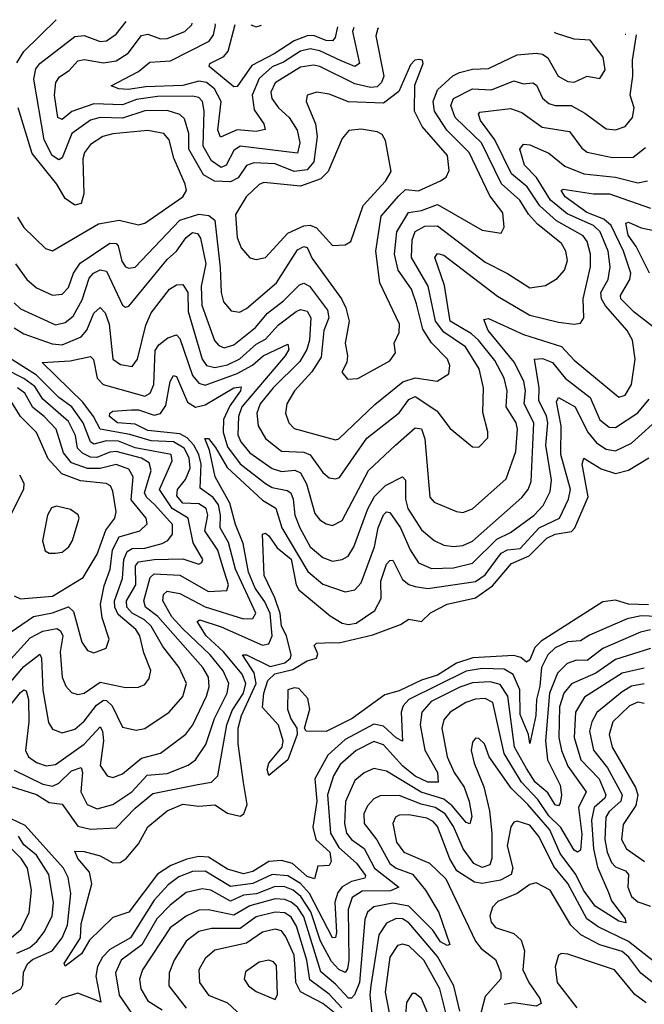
# Model space of a CAD drawing. Extents: x 1552033 to 1694788, y 811965 to 917215.
# Tile 381 of 632: x 1624312 to 1626275, y 912846 to 915942. Entities that reach past the tile are written whole.
import ezdxf

# ---------------------------------------------------------------- set-up
doc = ezdxf.new("R2010")
doc.units = 0

msp = doc.modelspace()

# ---------------------------------------------------------------- linework, layer by layer
at = {"layer": '0CON20XD'}
for points in [[(1624299, 915175), (1624334, 915125), (1624365, 915099.8), (1624415, 915075.9), (1624445, 915079.1), (1624465, 915100), (1624481, 915145), (1624502.6, 915177.4), (1624595, 915239.6), (1624615, 915238.4), (1624621.7, 915231.7), (1624633.2, 915183.2), (1624645, 915165.4), (1624655, 915161.1), (1624675, 915164.7), (1624815, 915312.3), (1624875, 915330.5), (1624906.5, 915326.5), (1624925, 915311.8), (1624941.8, 915161.8), (1624944.8, 915084.8), (1624952.6, 915055), (1624976.5, 915026.5), (1625002.9, 915022.9), (1625025, 915034.2), (1625119, 915115), (1625185, 915218.9), (1625205, 915229.8), (1625215, 915226.5), (1625231.3, 915191.3), (1625322.9, 915065), (1625336.9, 915036.9), (1625347.4, 914995), (1625334.7, 914925), (1625342.5, 914885), (1625340, 914865), (1625324.1, 914834.1), (1625342.3, 914812.3), (1625375, 914814.4), (1625475, 914870), (1625493.1, 914895), (1625489.1, 914925), (1625505, 914958.8), (1625505.7, 914985), (1625443.9, 915115), (1625431.6, 915215), (1625447.9, 915325), (1625502.5, 915387.5), (1625525, 915408.3), (1625565, 915404.4), (1625634.4, 915435.6), (1625652.3, 915447.7), (1625661.5, 915468.5), (1625656.8, 915515), (1625576.9, 915606.9), (1625552.7, 915655), (1625553.8, 915736.2), (1625580, 915805), (1625577.5, 915815), (1625567, 915817), (1625553.8, 915815), (1625539.8, 915800.2), (1625503.1, 915716.9), (1625455, 915680.1), (1625345, 915684.5), (1625285, 915707.8), (1625245.4, 915714.6), (1625215.6, 915705), (1625212.7, 915685), (1625241.7, 915615), (1625247, 915575), (1625236.8, 915495), (1625215, 915470.8), (1625175, 915465.1), (1625115, 915489.6), (1625048, 915492), (1625025, 915484.4), (1624998.3, 915445), (1624975, 915432.7), (1624924.2, 915434.2), (1624889.5, 915455), (1624843.3, 915535), (1624843.2, 915585), (1624830.5, 915630.5), (1624814.8, 915644.8), (1624775, 915656.8), (1624705, 915655.4), (1624635, 915632.6), (1624565, 915635.4), (1624535, 915626.2), (1624475.5, 915584.5), (1624445, 915507.9), (1624435, 915502.1), (1624414.5, 915515), (1624388.6, 915565), (1624356.7, 915755), (1624362.4, 915787.6), (1624375.5, 915804.5), (1624485, 915889.6), (1624515, 915893), (1624565, 915874.1), (1624585, 915876), (1624615, 915897.4), (1624647, 915936.7)], [(1624302.8, 915807.2), (1624325, 915842.4), (1624427.1, 915942.5)], [(1625439.4, 915916.1), (1625438, 915915), (1625431.4, 915891.4), (1625456.5, 915765), (1625449.5, 915745), (1625435, 915731.3), (1625415, 915729.5), (1625365, 915740.9), (1625255, 915795.1), (1625235, 915799.1), (1625195, 915793.4), (1625115, 915744.2), (1625100.9, 915715), (1625104, 915695), (1625125.1, 915665.1), (1625159.1, 915635), (1625183.8, 915595), (1625192.5, 915555), (1625185, 915523.2), (1625005, 915544.8), (1624985, 915531.4), (1624961.1, 915485), (1624945, 915477.3), (1624915, 915498.9), (1624889, 915545), (1624892.2, 915655), (1624886.2, 915685), (1624875, 915697.3), (1624855, 915702.1), (1624745, 915701.3), (1624678.9, 915691.1), (1624634.9, 915674.9), (1624545, 915677.9), (1624476.3, 915653.7), (1624445, 915628.1), (1624431.7, 915635), (1624421.1, 915705), (1624425.2, 915744.8), (1624436.9, 915763.1), (1624467.6, 915782.4), (1624495, 915813.4), (1624515, 915817.7), (1624575, 915807), (1624615, 915812.9), (1624652.6, 915837.4), (1624695, 915893.1), (1624715, 915896.7), (1624755, 915882.2), (1624775, 915883), (1624831.2, 915905), (1624853.2, 915926.8), (1624854.5, 915931.3)], [(1625362.5, 915918.1), (1625357.9, 915905), (1625380.3, 915805), (1625365, 915794.8), (1625322.7, 915812.7), (1625255.8, 915845), (1625225, 915851), (1625195, 915843.5), (1625141, 915809), (1625105, 915794.2), (1625065, 915758), (1625042.7, 915705), (1625048.8, 915658.8), (1625079.8, 915615), (1625083, 915597), (1625055, 915591), (1624995, 915595.7), (1624943.2, 915573.2), (1624934.6, 915595), (1624944.9, 915685), (1624924, 915725), (1624899.2, 915745), (1624875, 915749.2), (1624825, 915735.9), (1624708.6, 915731.4), (1624652.9, 915722.9), (1624624, 915725), (1624600, 915735), (1624685, 915779.6), (1624721, 915809), (1624786.5, 915813.5), (1624907.1, 915875), (1624921.6, 915895), (1624927.6, 915925), (1624926.1, 915929.5)], [(1625310.9, 915919.5), (1625303.8, 915886.2), (1625295, 915876.2), (1625275, 915876.9), (1625235, 915892.9), (1625215, 915891.6), (1625175, 915875.6), (1625111.5, 915835), (1625041.4, 915798.6), (1624995, 915732.5), (1624985, 915731.8), (1624907.3, 915795), (1624909.2, 915805), (1624953.2, 915826.8), (1624967, 915843), (1624989, 915927.8)], [(1625038.5, 915926.5), (1625055, 915919.8), (1625072, 915925.7)], [(1624295, 915052.6), (1624315, 915032.8), (1624425, 914983), (1624455, 914990.6), (1624479.7, 915010.3), (1624508, 915062), (1624530.3, 915129.7), (1624543.9, 915145), (1624565, 915155.5), (1624585, 915151.2), (1624635, 915044.6), (1624645, 915038.2), (1624655, 915041.5), (1624775, 915187.9), (1624805.1, 915214.9), (1624835, 915258.1), (1624855, 915272.8), (1624870.4, 915270.4), (1624880, 915255), (1624897.1, 915175), (1624882.6, 915105), (1624884.9, 915044.9), (1624924, 914934), (1624937.8, 914917.8), (1624955, 914910.8), (1624985, 914919.8), (1625053, 914975), (1625090.6, 915019.4), (1625141.1, 915058.9), (1625190.9, 915109.1), (1625205, 915113.8), (1625222.9, 915105), (1625279.3, 915029.3), (1625283.5, 915005), (1625267.6, 914965), (1625259, 914881), (1625230.5, 914835), (1625175.6, 914775), (1625151.4, 914735), (1625147.5, 914705), (1625157.8, 914675), (1625175, 914657.5), (1625305, 914621.3), (1625315.5, 914625), (1625428, 914732), (1625516, 914804), (1625555, 914815.8), (1625624.1, 914805.9), (1625660.9, 914829.1), (1625664.1, 914855), (1625656.4, 914875), (1625606.6, 914926.6), (1625579.3, 914969.3), (1625559.5, 915049.5), (1625543.2, 915095), (1625501.5, 915155), (1625489.9, 915205), (1625496.8, 915275), (1625534.3, 915335.7), (1625575, 915342.2), (1625625, 915361.4), (1625765, 915280.8), (1625825, 915271.4), (1625835, 915290), (1625830, 915335), (1625789.1, 915389.1), (1625724.5, 915525), (1625654.9, 915594.9), (1625615.4, 915655), (1625611.6, 915685), (1625625, 915722), (1625673.7, 915766.3), (1625693.8, 915776.2), (1625735, 915787.3), (1625785, 915788.9), (1625875, 915831.9), (1625935, 915836.8), (1625955, 915833.7), (1625972, 915822), (1626004.4, 915764.4), (1626035, 915748.1), (1626055, 915746.3), (1626095, 915764.7), (1626135, 915757.3), (1626152.5, 915785), (1626146.2, 915825), (1626105, 915878.1), (1626055, 915881.7), (1625998.8, 915898.8), (1625993.2, 915901.7)], [(1625362.6, 914567.4), (1625403.1, 914626.9), (1625505, 914706.5), (1625535, 914748.4), (1625555, 914757.4), (1625622.6, 914712.6), (1625665, 914657.3), (1625735, 914599.2), (1625755, 914598), (1625782.8, 914627.2), (1625783.3, 914646.7), (1625767.5, 914707.5), (1625769.8, 914785), (1625755.8, 914845), (1625713.4, 914913.4), (1625645, 914959.9), (1625618.6, 914995), (1625596.2, 915105), (1625543.5, 915195), (1625545, 915250), (1625555, 915276), (1625585, 915293.6), (1625625, 915294.2), (1625775, 915180.2), (1625845, 915144.2), (1625915, 915099.7), (1625965, 915106.5), (1626001.6, 915128.4), (1626024.2, 915155), (1626033.3, 915185), (1626028.7, 915215), (1626015, 915239.2), (1625939.2, 915299.2), (1625910.6, 915330.6), (1625883.4, 915375), (1625826.5, 915426.5), (1625762.9, 915555), (1625681.1, 915635), (1625667.4, 915672.6), (1625675, 915694.7), (1625735, 915725.2), (1625795, 915721.6), (1625865, 915750.2), (1625895, 915741), (1625925, 915744.3), (1625936.5, 915736.5), (1625955.4, 915695.4), (1625975, 915678.6), (1625995, 915672.8), (1626045, 915672.5), (1626088.6, 915648.6), (1626155, 915598.9), (1626185, 915596), (1626215, 915606.8), (1626238.1, 915635), (1626243.4, 915665), (1626230.5, 915705), (1626238.5, 915765), (1626237.9, 915815), (1626250.8, 915895)], [(1626217, 915895.9), (1626215, 915895.9)], [(1624255, 913752.8), (1624315, 913827.3), (1624325, 913835.2), (1624332.3, 913832.3), (1624339.6, 913805), (1624340.5, 913735), (1624330, 913645), (1624339.7, 913625), (1624365, 913606.5), (1624395, 913596), (1624425, 913601), (1624515, 913664.3), (1624565, 913718.9), (1624572.3, 913705), (1624574.9, 913674.9), (1624565, 913597.5), (1624587.1, 913565), (1624605, 913559.2), (1624635, 913571.1), (1624695, 913620.9), (1624755, 913636.5), (1624834.3, 913695.7), (1624856, 913725), (1624899.2, 913815), (1624907.7, 913845), (1624905.1, 913875), (1624888, 913905), (1624746.3, 914066.3), (1624707.9, 914095), (1624702.6, 914115), (1624721.6, 914188.4), (1624735, 914199.5), (1624815, 914196), (1624905, 914144.3), (1624962.5, 914147.5), (1624968.5, 914165), (1624949.2, 914225), (1624935, 914274.8), (1624893.9, 914335), (1624902.8, 914385), (1624898.2, 914405), (1624875, 914420.4), (1624825, 914422.4), (1624806.4, 914445), (1624808.5, 914465), (1624833.6, 914496.4), (1624847.7, 914532.4), (1624844.7, 914565), (1624829.4, 914595), (1624795, 914615.1), (1624725, 914617.8), (1624657.8, 914637.8), (1624564.9, 914654.9), (1624544.2, 914695), (1624510.3, 914740.3), (1624382.5, 914865), (1624470.6, 914869.4), (1624535, 914883.8), (1624544.2, 914874.2), (1624555.6, 914815.6), (1624574.7, 914795), (1624705, 914758.3), (1624722.2, 914767.8), (1624733.1, 914795), (1624737.9, 914902.1), (1624749.7, 914920.3), (1624777.7, 914942.3), (1624805, 914951.2), (1624815, 914940.4), (1624855, 914823.2), (1624875, 914799.6), (1624895, 914793.3), (1624995, 914829.9), (1625043.6, 914856.4), (1625077, 914885), (1625155, 914922.2), (1625157.8, 914905), (1625146.7, 914885), (1625010, 914725), (1625000.2, 914695), (1624997.4, 914637.4), (1625007, 914615), (1625035, 914580), (1625105, 914530.8), (1625135, 914521.6), (1625176.5, 914526.5), (1625195, 914517.7), (1625212.9, 914482.9), (1625239.3, 914389.3), (1625255, 914369.4), (1625275, 914357.6), (1625295, 914352.1), (1625325, 914367.6), (1625408.1, 914525), (1625492.7, 914605), (1625555, 914658.7), (1625575, 914656.4), (1625584.8, 914625), (1625601.5, 914441.5), (1625615, 914425.3), (1625685, 914395.9), (1625705, 914392.9), (1625735, 914404.7), (1625841.3, 914498.7), (1625871.5, 914585), (1625876.7, 914655), (1625872.6, 914675), (1625841.4, 914725), (1625844.2, 914775), (1625834.9, 914814.9), (1625805, 914871), (1625754.3, 914935), (1625732.1, 914955), (1625664.6, 914995), (1625647, 915107), (1625616.9, 915195), (1625625, 915206.9), (1625645, 915202.3), (1625813.3, 915073.3), (1625915, 915013.7), (1626005, 914991.3), (1626055, 914984.7), (1626075, 914988.1), (1626084.6, 915005.4), (1626082.7, 915065), (1626105.5, 915165), (1626106.1, 915205), (1626095.8, 915245), (1626083.3, 915263.3), (1625999.5, 915309.5), (1625947.2, 915357.2), (1625906.6, 915416.6), (1625857.5, 915457.5), (1625804.9, 915565), (1625760.7, 915625), (1625754.3, 915645), (1625758.3, 915651.7), (1625855, 915663.6), (1625890.3, 915650.3), (1625954.5, 915605), (1626040.4, 915590.4), (1626078.2, 915538.2), (1626095.5, 915525.5), (1626175, 915508.8), (1626240.3, 915509.7), (1626279, 915541)], [(1624305, 915321.5), (1624325, 915288.9), (1624392.9, 915222.9), (1624415, 915215.5), (1624559.2, 915300.8), (1624625, 915312.2), (1624685, 915297.3), (1624705, 915302.5), (1624824.5, 915385), (1624836.5, 915405), (1624831.7, 915425), (1624796.8, 915506.8), (1624782, 915565), (1624764.8, 915584.8), (1624715, 915594.4), (1624605, 915583.5), (1624573.6, 915575), (1624535, 915550.5), (1624516.1, 915525), (1624510.2, 915505), (1624513.4, 915395), (1624505, 915364.3), (1624485, 915359.5), (1624455, 915380.5), (1624428.9, 915425), (1624351.5, 915521.5), (1624306.8, 915665)], [(1625055, 915187.9), (1625085, 915194.7), (1625155, 915271.1), (1625205.4, 915294.6), (1625225, 915296.3), (1625245, 915288.4), (1625295, 915232.9), (1625335, 915234.5), (1625352.5, 915245), (1625392, 915358), (1625461.3, 915435), (1625479.6, 915465), (1625462.1, 915562.1), (1625451.2, 915581.2), (1625435, 915589.7), (1625385, 915598.2), (1625346.2, 915593.8), (1625325, 915568.6), (1625281.1, 915465), (1625258.4, 915441.6), (1625195, 915418.8), (1625079, 915431), (1625065, 915424.7), (1625023.5, 915385), (1624990, 915330), (1624995, 915257.5), (1625008.5, 915225), (1625035, 915193.6), (1625055, 915187.9)], [(1624295, 913583.2), (1624385, 913539.1), (1624415, 913532.2), (1624435, 913542), (1624475, 913580.7), (1624505, 913590.9), (1624509, 913575), (1624504.6, 913515), (1624524.2, 913474.2), (1624555, 913461.6), (1624605, 913474.2), (1624664.8, 913515), (1624712.7, 913567.3), (1624775, 913572.6), (1624841.2, 913598.8), (1624864.7, 913615), (1624897, 913663), (1624924.7, 913745.3), (1624964.5, 913825), (1624969.5, 913855), (1624951.7, 913895), (1624910.7, 913945), (1624825, 914027.6), (1624789.7, 914065), (1624762.4, 914115), (1624764.1, 914135), (1624775, 914145.5), (1624815, 914138), (1624895, 914095.8), (1625015, 914058.2), (1625045, 914060), (1625054, 914076), (1624990, 914215), (1624968.5, 914298.5), (1624941.6, 914345), (1624943.5, 914385), (1624936.7, 914416.7), (1624920.4, 914440.4), (1624879.7, 914469.7), (1624882.2, 914545), (1624875.1, 914575.1), (1624859.4, 914605), (1624838.1, 914628.1), (1624815, 914640.2), (1624715, 914650.7), (1624675, 914670.9), (1624618.9, 914675), (1624594.4, 914695), (1624594.8, 914705.2), (1624605, 914711.6), (1624663.8, 914716.2), (1624685, 914715.3), (1624735, 914698.9), (1624755, 914704.2), (1624771, 914729), (1624784.9, 914805.1), (1624795, 914823.5), (1624805, 914820.4), (1624839.4, 914739.4), (1624865, 914723.9), (1624895, 914731), (1624985, 914784.8), (1625008.3, 914788.3), (1625005.8, 914775), (1624972, 914728), (1624952.9, 914685), (1624951, 914645), (1624965, 914599.6), (1625005, 914545.7), (1625085, 914483.9), (1625105, 914471.5), (1625152.5, 914462.5), (1625164.2, 914454.2), (1625171.9, 914435), (1625177.2, 914385), (1625192.6, 914345), (1625225.3, 914285.3), (1625265, 914250.9), (1625295, 914239.8), (1625325.2, 914244.8), (1625344.1, 914255.9), (1625361.9, 914285), (1625405.7, 914404.3), (1625426.7, 914443.3), (1625461.9, 914478.1), (1625515, 914505.3), (1625524.8, 914494.8), (1625524.3, 914435), (1625532.2, 914405), (1625575, 914338.2), (1625614.5, 914305), (1625645, 914289.8), (1625675, 914285.6), (1625705, 914289.2), (1625735, 914303.2), (1625890.2, 914439.8), (1625910.2, 914465), (1625919.9, 914490.1), (1625927.7, 914675), (1625897.4, 914735), (1625901.4, 914775), (1625896.4, 914805), (1625866.6, 914865), (1625784, 914965), (1625770.3, 914999.7), (1625785, 915003.3), (1625895, 914952.7), (1626015.1, 914915.1), (1626055, 914871.9), (1626195, 914755.4), (1626215, 914761.6), (1626234.7, 914795), (1626246.2, 914875), (1626238.3, 914935), (1626221.1, 914965), (1626152.9, 915042.9), (1626140.9, 915065), (1626138.8, 915085), (1626161.7, 915125), (1626167.5, 915165), (1626161, 915215), (1626136.8, 915275), (1626115.4, 915295.4), (1626032.5, 915332.5), (1625979.9, 915375), (1625936.2, 915446.2), (1625898.4, 915485), (1625884.2, 915535.8), (1625895, 915551.5), (1625915, 915548.9), (1625975, 915523.2), (1626025, 915482), (1626085, 915457.7), (1626185, 915447.5), (1626255, 915429.6), (1626285, 915435.8)], [(1626317.4, 914965), (1626243, 915023), (1626201.3, 915065), (1626199.8, 915075), (1626229.8, 915125), (1626233.1, 915145), (1626210.1, 915215), (1626170.6, 915295), (1626148, 915315), (1626094, 915336), (1626026, 915385), (1626013.5, 915405), (1626020.1, 915409.9), (1626115, 915395.1), (1626165.3, 915395.3), (1626295, 915349.3)], [(1626291.6, 915145), (1626249.2, 915229.2), (1626224.5, 915265), (1626217.1, 915302.9), (1626225, 915305.7), (1626265, 915288.3), (1626315, 915277.5)], [(1624295, 914973.6), (1624324.6, 914955), (1624413.6, 914923.6), (1624445, 914919.6), (1624505, 914944.8), (1624523.3, 914966.7), (1624545, 915019.3), (1624565, 915037.7), (1624580.6, 915020.6), (1624593.3, 914985), (1624605.2, 914875.2), (1624628.6, 914858.6), (1624665, 914851.8), (1624682.2, 914875), (1624708.5, 914981.5), (1624725, 915020.3), (1624782.9, 915095), (1624805, 915108.9), (1624825, 915109.3), (1624840.4, 915085), (1624841, 915025), (1624885.1, 914875.1), (1624898.8, 914855), (1624925, 914848.7), (1624965, 914857.4), (1625003.8, 914876.2), (1625055, 914922), (1625085, 914937.6), (1625125, 914983), (1625181.2, 915025), (1625195, 915030.8), (1625215, 915025.9), (1625227.1, 915005), (1625223, 914935), (1625214.9, 914905), (1625192.8, 914867.2), (1625108.7, 914785), (1625067.7, 914735), (1625057, 914705), (1625061.1, 914665), (1625085, 914625.3), (1625135, 914586), (1625205, 914582.4), (1625224.4, 914574.4), (1625265, 914518.4), (1625285, 914502), (1625305, 914498.7), (1625316.8, 914503.2), (1625362.6, 914567.4)], [(1624265, 913838.5), (1624325, 913908.3), (1624375, 913947.7), (1624380.7, 913935), (1624384.4, 913834.4), (1624402.6, 913732.6), (1624415, 913711.3), (1624445, 913700.3), (1624485, 913711.5), (1624515, 913736.5), (1624553, 913787), (1624575, 913802.3), (1624585, 913801.5), (1624603, 913785), (1624635, 913718.2), (1624678.1, 913708.1), (1624705, 913714), (1624781.8, 913765), (1624825, 913814.5), (1624836.2, 913855), (1624813, 913905), (1624761.7, 913971.7), (1624725.6, 914035), (1624704.5, 914055), (1624665, 914076), (1624648.3, 914095), (1624647.2, 914115), (1624676.6, 914165), (1624676.3, 914225), (1624685, 914237.7), (1624735, 914245.3), (1624825, 914247.6), (1624875, 914230.9), (1624884.5, 914235.5), (1624887.3, 914245), (1624857.4, 914297.4), (1624841.7, 914375), (1624790.8, 914405), (1624751.4, 914465), (1624791.7, 914555), (1624787.6, 914575), (1624675, 914596.7), (1624623, 914617), (1624585, 914617.9), (1624545, 914607.9), (1624534.4, 914615), (1624511.5, 914675), (1624475.7, 914725), (1624435.4, 914755), (1624365, 914824.7), (1624279.1, 914879.1)], [(1624281.9, 913531.9), (1624365, 913506.6), (1624405, 913481.2), (1624445, 913475.3), (1624495, 913407.1), (1624535, 913396.7), (1624615, 913401.7), (1624675, 913463.5), (1624730.3, 913509.7), (1624872.2, 913537.8), (1624914.8, 913545.2), (1624935, 913564.4), (1624963.3, 913725), (1624979.6, 913770.4), (1625015.4, 913825), (1625023.2, 913855), (1625010.9, 913885), (1624952.6, 913955), (1624898.3, 914005), (1624869.7, 914050.3), (1624878, 914055), (1624945, 914033.6), (1625075, 913976.1), (1625095, 913980), (1625105.1, 914004.9), (1625099.2, 914075), (1625082.2, 914112.2), (1625052.3, 914155), (1625031.2, 914205), (1625014.2, 914295), (1624990, 914355), (1624972, 914422), (1624926.5, 914505), (1624908.9, 914588.9), (1624894.2, 914625.8), (1624905, 914625.4), (1624927.3, 914597.3), (1624964.2, 914534.2), (1625075, 914431.4), (1625117, 914407), (1625136.2, 914345), (1625217.3, 914207.3), (1625265, 914167.6), (1625335, 914143.6), (1625365, 914149.2), (1625385, 914171.5), (1625427.6, 914285), (1625438.7, 914345), (1625455, 914386), (1625465, 914394.7), (1625475, 914392.9), (1625508.4, 914345), (1625539.4, 914275), (1625565, 914234.2), (1625606.3, 914216.3), (1625675, 914219.4), (1625735, 914233.2), (1625811.2, 914308.8), (1625855, 914330), (1625928.8, 914385), (1625957.6, 914415), (1625978.7, 914458.7), (1625983.4, 914495), (1625965.3, 914605), (1625972, 914675), (1625967.3, 914697.3), (1625943.8, 914743.8), (1625944.9, 914785), (1625930.4, 914875), (1625955, 914877.5), (1625986.6, 914865), (1626026.8, 914815), (1626104.7, 914754.7), (1626135, 914684.2), (1626165, 914661.5), (1626185, 914660.2), (1626255, 914706.4), (1626290.5, 914749.5)], [(1624275, 913921), (1624345, 913998.4), (1624385, 914020), (1624428.6, 914028.6), (1624440.8, 914020.8), (1624447.4, 914005), (1624439.1, 913955), (1624445.5, 913875.5), (1624456.6, 913846.6), (1624475, 913827.3), (1624495, 913820.8), (1624515, 913825.2), (1624565, 913859), (1624645, 913842.9), (1624685, 913843.5), (1624705, 913852.3), (1624718.8, 913871.2), (1624724.1, 913895.9), (1624701.9, 913951.9), (1624689.6, 914005), (1624677.2, 914025), (1624621.8, 914071.8), (1624611.1, 914095), (1624609.9, 914115), (1624635.6, 914185), (1624639.3, 914245), (1624649.6, 914270.4), (1624665, 914280), (1624705, 914280.6), (1624759.6, 914295), (1624777.5, 914305), (1624792.3, 914325), (1624792.6, 914355), (1624737, 914417), (1624710.9, 914440.9), (1624704.7, 914455), (1624725.7, 914525), (1624719.1, 914549.1), (1624695, 914564.2), (1624615, 914584.4), (1624595, 914583), (1624554.7, 914565.3), (1624535, 914567), (1624509.2, 914579.2), (1624494.1, 914595), (1624487.6, 914635), (1624465, 914679), (1624385, 914749.1), (1624359.1, 914789.1), (1624325, 914814.7), (1624265, 914844.9)], [(1624265, 914004.2), (1624355, 914065.9), (1624415, 914077.2), (1624465, 914096), (1624481.2, 914081.2), (1624507.3, 913985), (1624525, 913958.9), (1624545, 913951.5), (1624583.3, 913966.7), (1624593.1, 913995), (1624571.5, 914061.5), (1624566.3, 914105), (1624577.6, 914162.4), (1624596.3, 914215), (1624603.8, 914275), (1624625, 914316.2), (1624690, 914335), (1624712.7, 914357.3), (1624709.8, 914375), (1624662.3, 914432.3), (1624668.4, 914505), (1624655, 914529.2), (1624615, 914544.3), (1624565, 914530.9), (1624525, 914531.4), (1624475, 914549.3), (1624450.1, 914580.1), (1624426.9, 914655), (1624389.4, 914695), (1624353, 914723), (1624327.9, 914767.9), (1624304.8, 914785)], [(1624295, 914131.1), (1624315, 914121.2), (1624415, 914130), (1624511.2, 914188.8), (1624555, 914262.1), (1624582.5, 914337.5), (1624610.8, 914375), (1624615.2, 914395), (1624605, 914460), (1624596.9, 914476.9), (1624583.6, 914483.6), (1624502.9, 914492.9), (1624444.3, 914514.3), (1624401.4, 914561.4), (1624365, 914644.7), (1624314.9, 914694.9), (1624284.5, 914744.5)], [(1626315, 914065.4), (1626265, 914067.8), (1626221.1, 914058.9), (1626102.6, 914007.4), (1626075, 913989.8), (1626035, 913986.2), (1625995, 913967.1), (1625971.4, 913945), (1625952.3, 913905), (1625947.1, 913847.1), (1625935.9, 913805), (1625934, 913755), (1625915, 913666.7), (1625911.5, 913695), (1625885, 913757.8), (1625884, 913835), (1625863.4, 913883.4), (1625835, 913900.7), (1625765, 913901.9), (1625715, 913893.6), (1625535.2, 913805), (1625517.7, 913785), (1625510.6, 913765), (1625515, 913673.5), (1625495, 913684), (1625455, 913721), (1625425, 913727.7), (1625335, 913678.7), (1625280.3, 913629.7), (1625239.5, 913555), (1625245.6, 913485), (1625233.7, 913403.7), (1625243, 913365), (1625286.8, 913325), (1625290.8, 913295), (1625285, 913283.1), (1625249.1, 913280.9), (1625238.7, 913241.3), (1625215, 913248.8), (1625169.4, 913289.4), (1625135, 913298.6), (1625095, 913295.5), (1625045, 913264.3), (1625015, 913256.3), (1624965, 913271.6), (1624905, 913308.7), (1624875, 913311.5), (1624836.8, 913303.2), (1624786.8, 913283.2), (1624745, 913255.9), (1624655, 913136.2), (1624605, 913119.5), (1624531.5, 913048.5), (1624506.2, 913005), (1624455, 912966.7), (1624452.2, 912975), (1624503, 913055), (1624505, 913100), (1624539.2, 913225), (1624531.9, 913261.9), (1624494.7, 913305), (1624485, 913327.5), (1624515, 913326.8), (1624565, 913312.9), (1624605, 913291.6), (1624627.8, 913292.2), (1624646.9, 913305), (1624685, 913350.6), (1624715, 913404.4), (1624775.5, 913455), (1624825, 913475.9), (1624875, 913469.8), (1624925, 913473.6), (1624965, 913447.6), (1625005, 913437.7), (1625016.8, 913445), (1625026.7, 913475), (1625015, 913544), (1624998.6, 913665), (1624998.8, 913715), (1625009.2, 913755), (1625055.5, 913855.5), (1625048.5, 913888.5), (1625011.8, 913945), (1625025, 913945.1), (1625099.1, 913909.1), (1625145, 913920.1), (1625163.1, 913935), (1625165.5, 913945), (1625150.9, 914005), (1625135.3, 914035.3), (1625130.6, 914075), (1625114.3, 914124.3), (1625080, 914195), (1625075.6, 914324.4), (1625085, 914327.5), (1625095, 914319.3), (1625121.5, 914281.5), (1625165, 914245.8), (1625181.3, 914165), (1625189.4, 914149.4), (1625287.5, 914067.5), (1625325, 914044.8), (1625345, 914040.8), (1625369.6, 914045), (1625428.6, 914085), (1625447.6, 914122.4), (1625447, 914177), (1625465, 914230.4), (1625475, 914242.3), (1625485, 914242.9), (1625515, 914182.4), (1625535, 914166.5), (1625555, 914160.4), (1625595, 914154), (1625745, 914176.2), (1625775, 914197), (1625825, 914265.1), (1625845, 914275.1), (1625885, 914279.5), (1625945, 914344.7), (1626008.3, 914375), (1626036.8, 914435), (1626042.8, 914465), (1626012.7, 914575), (1626013.4, 914665), (1625998.7, 914741.3), (1626005, 914754.6), (1626057.4, 914725), (1626096.3, 914646.3), (1626125, 914611.5), (1626155, 914592.3), (1626185, 914587.3), (1626235, 914611), (1626300.2, 914669.8)], [(1626287.8, 914102.2), (1626225, 914105.1), (1626185, 914117), (1626145, 914111.6), (1625951.2, 913988.8), (1625931.2, 913968.8), (1625915, 913929.1), (1625905, 913921.8), (1625887, 913937), (1625865, 913942.8), (1625736.2, 913936.2), (1625685, 913919.5), (1625625, 913881.7), (1625574.7, 913865.3), (1625505, 913831.7), (1625460, 913820), (1625356.4, 913745), (1625275, 913704.5), (1625212.5, 913705), (1625206.7, 913715), (1625223.8, 913775), (1625217.7, 913807.7), (1625189.5, 913839.5), (1625175, 913842), (1625155, 913835.6), (1625153.4, 913775), (1625164, 913744), (1625183.1, 913715), (1625184.4, 913695), (1625155.2, 913614.8), (1625095, 913566), (1625090, 913585), (1625094.7, 913605), (1625137.3, 913655), (1625140, 913675), (1625125, 913724.2), (1625075, 913780), (1625079.8, 913825), (1625092.3, 913865), (1625114.2, 913885.8), (1625170.4, 913899.6), (1625215, 913926.7), (1625245.1, 913934.9), (1625248.8, 913948.8), (1625237.1, 913975), (1625245, 913982.3), (1625295, 913983.7), (1625315, 913983.4), (1625422, 914008), (1625509, 914041), (1625535, 914057.3), (1625575, 914050.5), (1625602.6, 914077.4), (1625655, 914104.7), (1625745, 914124.8), (1625798.2, 914161.8), (1625857.3, 914232.7), (1625913.3, 914256.7), (1625968.2, 914311.8), (1625995, 914324.7), (1626046.7, 914333.3), (1626056.9, 914345), (1626098.1, 914441.9), (1626079.5, 914545), (1626085, 914563.3), (1626139.9, 914529.9), (1626185, 914515.5), (1626225, 914526.2), (1626288.9, 914565)], [(1624311.8, 914511.8), (1624324.8, 914485), (1624324.4, 914465), (1624283.1, 914385)], [(1624425, 914264.5), (1624445, 914268.5), (1624466.2, 914285), (1624478.4, 914305), (1624499.1, 914375), (1624495.4, 914385.4), (1624471.9, 914401.9), (1624427.3, 914412.7), (1624412.5, 914407.5), (1624399.2, 914385), (1624383.7, 914303.7), (1624392, 914272), (1624404.5, 914264.5), (1624425, 914264.5)], [(1626295, 914024), (1626263, 914017), (1626144.7, 913965.3), (1626095, 913927.7), (1626061.9, 913928.1), (1626032.2, 913917.8), (1626002.6, 913887.4), (1625976.9, 913825), (1625964.1, 913675), (1625970.6, 913615), (1626010.7, 913535), (1626015.2, 913505), (1626010.6, 913479.4), (1626005, 913470.9), (1625995, 913473.7), (1625971.6, 913511.6), (1625932.4, 913545), (1625905, 913588.1), (1625867.3, 913655), (1625846.4, 913815), (1625822, 913852), (1625790.9, 913860.9), (1625735, 913857), (1625695, 913843.5), (1625605, 913798.2), (1625576.3, 913765), (1625570.6, 913725), (1625585.8, 913645.8), (1625624.8, 913575), (1625627.7, 913545), (1625595, 913544.5), (1625555, 913563.4), (1625516.4, 913595), (1625455, 913662.2), (1625425, 913672.5), (1625369.3, 913645), (1625319.6, 913600.4), (1625297.8, 913565), (1625279.5, 913505), (1625289.2, 913385), (1625315, 913339.1), (1625370.1, 913290.1), (1625398.6, 913251.4), (1625396.9, 913243.1), (1625355, 913232.5), (1625325, 913216), (1625312, 913198), (1625302.7, 913167.3), (1625308.1, 913071.9), (1625305, 913056.5), (1625295, 913055.4), (1625223.2, 913195), (1625195, 913226.2), (1625155, 913250.7), (1625105.6, 913254.4), (1625045, 913225.8), (1624975, 913216.7), (1624895, 913265.4), (1624855, 913264.1), (1624812.4, 913247.6), (1624778.2, 913221.8), (1624735, 913174.1), (1624660.3, 913055), (1624595, 913019.1), (1624572.1, 912995), (1624557, 912965), (1624551.2, 912935), (1624567.1, 912852.9), (1624495, 912881.3), (1624444.2, 912865.8), (1624424.9, 912845.1)], [(1626295, 913964.8), (1626185, 913930.6), (1626122.2, 913887.8), (1626045.9, 913854.1), (1626022.4, 913825), (1626008.3, 913781.7), (1626006.7, 913685), (1626014.9, 913644.9), (1626034.3, 913595), (1626092.2, 913515), (1626068.4, 913465), (1626078.2, 913381.8), (1626075, 913331.5), (1626065, 913324.8), (1626055, 913331.4), (1626012.5, 913402.5), (1625975, 913438.7), (1625940.4, 913490.4), (1625889.3, 913545), (1625834.7, 913635), (1625798.7, 913795), (1625775, 913807.7), (1625745, 913805.8), (1625714, 913795), (1625664.7, 913765), (1625645, 913740.5), (1625638.7, 913715), (1625655.2, 913625), (1625677.5, 913575), (1625709.4, 913529.4), (1625725, 913483.8), (1625732.5, 913437.5), (1625726.5, 913413.5), (1625715, 913417.6), (1625670.9, 913470.9), (1625645, 913491), (1625573.4, 913513.4), (1625465, 913579.6), (1625425, 913588.4), (1625395, 913574.7), (1625365, 913550.3), (1625335.5, 913484.5), (1625332.5, 913415), (1625339.6, 913385), (1625354.4, 913364.4), (1625395, 913336.7), (1625427.6, 913275), (1625503.1, 913215), (1625476.9, 913203.1), (1625388, 913202), (1625357.2, 913182.8), (1625344.4, 913145), (1625346.7, 912985), (1625342.5, 912957.5), (1625335, 912946.9), (1625315, 912956.2), (1625291.5, 912981.5), (1625257.1, 913045), (1625227.2, 913137.2), (1625195.1, 913185), (1625171.2, 913205), (1625145, 913215.5), (1625115, 913217), (1625056.4, 913193.6), (1625015, 913189.3), (1624975, 913171.1), (1624912.7, 913205), (1624885, 913209.8), (1624835, 913198), (1624785, 913158.7), (1624743.2, 913115), (1624696.3, 913033.7), (1624630.6, 912985), (1624613.2, 912945), (1624625, 912875.5), (1624665, 912815.2)], [(1626275, 913903.6), (1626205, 913888.2), (1626087.3, 913812.7), (1626059.2, 913765), (1626054.4, 913685), (1626075.6, 913615.6), (1626133.1, 913555), (1626154.4, 913505.6), (1626150.5, 913495), (1626117.2, 913465), (1626108.8, 913425), (1626115.6, 913335), (1626127.8, 913277.8), (1626162.2, 913197.8), (1626172.2, 913172.2), (1626215.3, 913115), (1626216.9, 913103.1), (1626195, 913107.7), (1626120.8, 913155), (1626084.3, 913205), (1626060.3, 913255), (1626010.6, 913320.6), (1625978.1, 913395), (1625909.5, 913475), (1625856.1, 913526.1), (1625787.6, 913625), (1625772.5, 913665), (1625755, 913682.5), (1625745, 913683.1), (1625735, 913670.8), (1625731.4, 913645), (1625740.6, 913605), (1625770.2, 913530.2), (1625788.2, 913455), (1625795.9, 913385), (1625795.7, 913305), (1625789.8, 913285), (1625765, 913276.9), (1625739.5, 913289.5), (1625705.4, 913335.4), (1625675, 913405.6), (1625648.9, 913445), (1625617.6, 913465), (1625574.1, 913475.9), (1625505, 913502.6), (1625445, 913501.7), (1625425, 913492.1), (1625405, 913470.4), (1625393.7, 913445), (1625394.4, 913415), (1625434.1, 913364.1), (1625475, 913289.7), (1625494.9, 913274.9), (1625546, 913256), (1625587.8, 913205), (1625629, 913135), (1625664.3, 913035), (1625655, 913030.9), (1625635, 913043.4), (1625610.1, 913080.1), (1625535.5, 913155.5), (1625485, 913164.9), (1625425, 913152.8), (1625405, 913136.5), (1625396.9, 913113.1), (1625380, 912915), (1625364, 912876), (1625355, 912865.9), (1625345, 912865.4), (1625305, 912910.1), (1625258.3, 912948.3), (1625205, 913121.4), (1625185, 913151.5), (1625165, 913167.5), (1625145, 913176.1), (1625115, 913177.6), (1625035, 913156.2), (1624985, 913127.2), (1624905, 913143.6), (1624875, 913142), (1624835, 913124.1), (1624785, 913087.4), (1624698, 912955), (1624688.7, 912925), (1624692.7, 912895), (1624715, 912857.4), (1624759.4, 912829.4)], [(1626275, 913853.7), (1626235, 913846.4), (1626205, 913829.4), (1626126.3, 913763.7), (1626109.7, 913735), (1626102.9, 913705), (1626115.1, 913645.1), (1626159.6, 913589.6), (1626205.6, 913505), (1626201.7, 913485), (1626165, 913452.7), (1626153.8, 913435), (1626150.8, 913365), (1626158.2, 913325), (1626172, 913292), (1626185, 913279), (1626216.4, 913266.4), (1626225.2, 913255), (1626223.3, 913215), (1626234.5, 913185), (1626255, 913168.3), (1626294.8, 913154.8)], [(1626275, 913792.6), (1626255, 913796.2), (1626228.9, 913785), (1626176.5, 913735), (1626164.1, 913695), (1626174.1, 913655), (1626247.8, 913527.8), (1626254.8, 913505), (1626248.5, 913471.5), (1626208.3, 913411.7), (1626203.2, 913365), (1626219.5, 913335), (1626275.2, 913295)], [(1624262.6, 912865), (1624315.6, 912895), (1624322.2, 912907.8), (1624323.9, 912946.1), (1624336.1, 912973.9), (1624352.3, 912987.7), (1624414.1, 913015), (1624445.8, 913055), (1624462.2, 913095), (1624472.7, 913195), (1624464.1, 913245), (1624449.7, 913275), (1624329.1, 913409.1), (1624285, 913429.6)], [(1626338, 912955), (1626225, 913044.3), (1626130.1, 913090.1), (1626094.9, 913114.9), (1626035, 913226.7), (1625990.2, 913280.2), (1625945, 913373.1), (1625915, 913409.3), (1625875, 913422.4), (1625865, 913419.6), (1625855.3, 913405), (1625844.1, 913345), (1625862, 913275), (1625857, 913255), (1625823.2, 913236.8), (1625765, 913226.5), (1625740.9, 913230.9), (1625686.1, 913266.1), (1625663.9, 913303.9), (1625625, 913405.7), (1625611.7, 913421.7), (1625591.6, 913431.6), (1625535, 913442.7), (1625505, 913440.9), (1625493.3, 913435), (1625484.3, 913415), (1625496.6, 913356.6), (1625518.8, 913325), (1625599.9, 913289.9), (1625650.9, 913240.9), (1625744, 913045), (1625762.3, 913022.3), (1625807.3, 912987.2), (1625824.3, 912945), (1625823.8, 912926.2), (1625775, 912871.3), (1625755, 912794.7)], [(1624303.2, 913006.8), (1624344.2, 913025), (1624366.1, 913043.9), (1624389.6, 913075), (1624414, 913125), (1624418.6, 913165), (1624403.1, 913255), (1624365.2, 913315.2), (1624325, 913347.7), (1624308.2, 913375)], [(1624261.6, 913035), (1624317, 913083), (1624341.7, 913135), (1624349.5, 913205), (1624336.5, 913275), (1624317.1, 913305), (1624276.3, 913346.3)], [(1626314.9, 912904.9), (1626264.3, 912944.3), (1626226.1, 912995), (1626205, 913012.2), (1626135, 913033.9), (1626076, 913065), (1626043.7, 913095), (1625979.6, 913205), (1625935, 913228.2), (1625915, 913222.7), (1625875.4, 913194.6), (1625815, 913169.3), (1625798.3, 913151.7), (1625789.7, 913125), (1625793.8, 913105), (1625807.6, 913087.6), (1625865, 913069), (1625888.5, 913048.5), (1625899, 913015), (1625893.7, 912955), (1625912.4, 912915), (1625946.9, 912865), (1625950.6, 912849.4), (1625935, 912841.1), (1625865, 912850.9), (1625834.4, 912845.6)], [(1625324.4, 912835), (1625285, 912878.8), (1625223.7, 912923.7), (1625214.6, 912985.4), (1625182.4, 913092.4), (1625165, 913120.6), (1625145, 913133.7), (1625115, 913136.2), (1625055, 913121.1), (1625004.9, 913085.1), (1624915, 913084.8), (1624875.1, 913074.9), (1624834.8, 913045), (1624798, 912985), (1624782.3, 912945), (1624780.9, 912905), (1624835, 912834.4)], [(1625695.1, 912825), (1625676.8, 912905), (1625625, 912996.7), (1625535, 913102.3), (1625515, 913114.8), (1625495, 913116.4), (1625465, 913101.9), (1625440.3, 913065), (1625415.9, 912905.9)], [(1625332.7, 912795), (1625265, 912848.7), (1625195, 912885.6), (1625179.9, 912915), (1625178.1, 912958.1), (1625175, 913001.3), (1625148.9, 913058.9), (1625135, 913077.7), (1625115, 913082.8), (1625075, 913072.9), (1625025, 913039.1), (1624925, 913017), (1624895, 912990.4), (1624875.3, 912955), (1624876.8, 912915), (1624905.4, 912875), (1624965, 912850.9), (1625025, 912795.2)], [(1625652.2, 912815), (1625632.1, 912895), (1625582.2, 912985), (1625535, 913030.3), (1625515, 913035.8), (1625498.9, 913031.1), (1625475, 912994.4), (1625460.4, 912885), (1625485.3, 912755)], [(1625115, 912862), (1625122.4, 912877.6), (1625119, 912969), (1625110, 912980), (1625095, 912985.3), (1625065, 912979.2), (1625021.9, 912948.1), (1625017.8, 912925), (1625031.1, 912905), (1625055, 912886.2), (1625115, 912862)], [(1626281.1, 912851.1), (1626245, 912877.5), (1626181.5, 912955), (1626131.4, 912971.4), (1626035, 913003.9), (1626015, 913006.5), (1626005, 913001.2), (1625995.4, 912964.6), (1626001.3, 912915), (1626062.9, 912835)], [(1625415.9, 912905.9), (1625412.1, 912875), (1625418.9, 912815)], [(1625607.2, 912787.2), (1625575, 912864.5), (1625555, 912880.5), (1625545, 912880.6), (1625527.8, 912852.2), (1625525, 912812.5)]]:
    msp.add_lwpolyline(points, dxfattribs=at)

doc.saveas('drawing.dxf')
